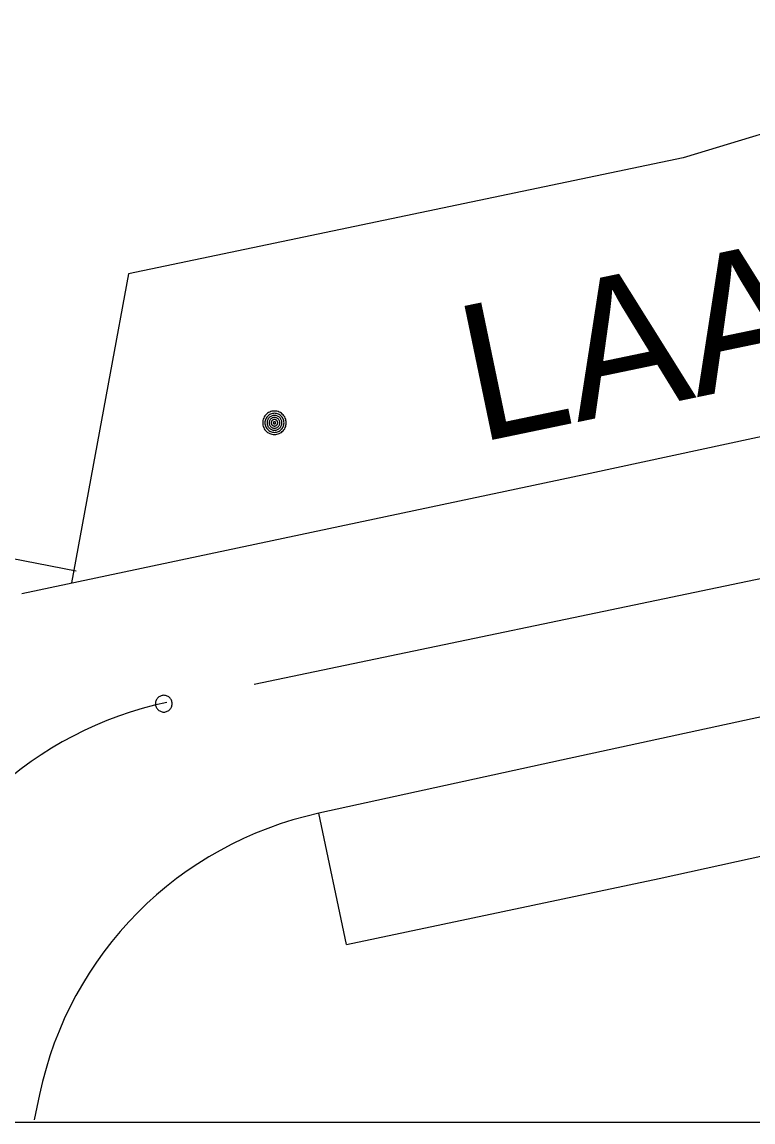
# Model space of a CAD drawing. Extents: x 81065 to 81486, y 452384 to 452681.
# Drawn here: x 81371.23 to 81379.24, y 452571 to 452583.06 of the extents above; entities that cross this region are included whole.
import ezdxf

# ---------------------------------------------------------------- set-up
doc = ezdxf.new("R2010")
doc.units = 0
for name, color, linetype in [('B-BH-AL-TOPOGRAFIE_STRAATNAAM-S', 7, 'Continuous'), ('B-BH-GR-BOOM-S', 7, 'Continuous'), ('B-BH-IE-MEUBILAIR_WEGMEUBILAIR_PAAL-S', 7, 'Continuous'), ('B-BH-IE-TERREINAFSCHEIDING_KUNSTMATIG_HEKWERK-G', 7, 'Continuous'), ('B-BH-VH-KANTOPSLUITING-GV', 7, 'Continuous'), ('B-WE-VW-MARKERING_LANGS_STREEP_30270_010-G', 7, 'Continuous'), ('X-XX-AL-TEKENBLAD_KADER-G', 7, 'Continuous')]:
    doc.layers.add(name, color=color, linetype=linetype)

msp = doc.modelspace()

# ---------------------------------------------------------------- linework, layer by layer
at = {"layer": 'B-BH-GR-BOOM-S'}
for points in [[(81373.866, 452578.665), (81373.867, 452578.651), (81373.869, 452578.638), (81373.873, 452578.625), (81373.877, 452578.612), (81373.883, 452578.6), (81373.891, 452578.589), (81373.899, 452578.578), (81373.909, 452578.569), (81373.919, 452578.56), (81373.931, 452578.553), (81373.943, 452578.547), (81373.955, 452578.542), (81373.968, 452578.539), (81373.982, 452578.536), (81373.995, 452578.536), (81374.009, 452578.536), (81374.022, 452578.539), (81374.035, 452578.542), (81374.048, 452578.547), (81374.06, 452578.553), (81374.071, 452578.56), (81374.081, 452578.569), (81374.091, 452578.578), (81374.099, 452578.589), (81374.107, 452578.6), (81374.113, 452578.612), (81374.118, 452578.625), (81374.121, 452578.638), (81374.123, 452578.651), (81374.124, 452578.665), (81374.123, 452578.678), (81374.121, 452578.691), (81374.118, 452578.704), (81374.113, 452578.717), (81374.107, 452578.729), (81374.099, 452578.74), (81374.091, 452578.751), (81374.081, 452578.76), (81374.071, 452578.769), (81374.06, 452578.776), (81374.048, 452578.782), (81374.035, 452578.787), (81374.022, 452578.791), (81374.009, 452578.793), (81373.995, 452578.793), (81373.982, 452578.793), (81373.968, 452578.791), (81373.955, 452578.787), (81373.943, 452578.782), (81373.931, 452578.776), (81373.919, 452578.769), (81373.909, 452578.76), (81373.899, 452578.751), (81373.891, 452578.74), (81373.883, 452578.729), (81373.877, 452578.717), (81373.873, 452578.704), (81373.869, 452578.691), (81373.867, 452578.678), (81373.866, 452578.665)], [(81373.891, 452578.665), (81373.891, 452578.654), (81373.893, 452578.643), (81373.896, 452578.632), (81373.9, 452578.622), (81373.905, 452578.612), (81373.911, 452578.603), (81373.918, 452578.595), (81373.925, 452578.587), (81373.934, 452578.58), (81373.943, 452578.574), (81373.953, 452578.569), (81373.963, 452578.565), (81373.973, 452578.562), (81373.984, 452578.561), (81373.995, 452578.56), (81374.006, 452578.561), (81374.017, 452578.562), (81374.027, 452578.565), (81374.038, 452578.569), (81374.047, 452578.574), (81374.056, 452578.58), (81374.065, 452578.587), (81374.073, 452578.595), (81374.08, 452578.603), (81374.086, 452578.612), (81374.091, 452578.622), (81374.094, 452578.632), (81374.097, 452578.643), (81374.099, 452578.654), (81374.1, 452578.665), (81374.099, 452578.676), (81374.097, 452578.686), (81374.094, 452578.697), (81374.091, 452578.707), (81374.086, 452578.717), (81374.08, 452578.726), (81374.073, 452578.734), (81374.065, 452578.742), (81374.056, 452578.749), (81374.047, 452578.755), (81374.038, 452578.76), (81374.027, 452578.764), (81374.017, 452578.767), (81374.006, 452578.768), (81373.995, 452578.769), (81373.984, 452578.768), (81373.973, 452578.767), (81373.963, 452578.764), (81373.953, 452578.76), (81373.943, 452578.755), (81373.934, 452578.749), (81373.925, 452578.742), (81373.918, 452578.734), (81373.911, 452578.726), (81373.905, 452578.717), (81373.9, 452578.707), (81373.896, 452578.697), (81373.893, 452578.686), (81373.891, 452578.676), (81373.891, 452578.665)], [(81373.914, 452578.665), (81373.914, 452578.656), (81373.915, 452578.648), (81373.918, 452578.639), (81373.921, 452578.631), (81373.924, 452578.624), (81373.929, 452578.617), (81373.935, 452578.61), (81373.94, 452578.604), (81373.947, 452578.599), (81373.954, 452578.594), (81373.962, 452578.59), (81373.97, 452578.587), (81373.978, 452578.585), (81373.987, 452578.583), (81373.995, 452578.583), (81374.004, 452578.583), (81374.012, 452578.585), (81374.02, 452578.587), (81374.028, 452578.59), (81374.036, 452578.594), (81374.043, 452578.599), (81374.05, 452578.604), (81374.056, 452578.61), (81374.061, 452578.617), (81374.066, 452578.624), (81374.07, 452578.631), (81374.073, 452578.639), (81374.075, 452578.648), (81374.076, 452578.656), (81374.077, 452578.665), (81374.076, 452578.673), (81374.075, 452578.681), (81374.073, 452578.69), (81374.07, 452578.698), (81374.066, 452578.705), (81374.061, 452578.712), (81374.056, 452578.719), (81374.05, 452578.725), (81374.043, 452578.731), (81374.036, 452578.735), (81374.028, 452578.739), (81374.02, 452578.742), (81374.012, 452578.744), (81374.004, 452578.746), (81373.995, 452578.746), (81373.987, 452578.746), (81373.978, 452578.744), (81373.97, 452578.742), (81373.962, 452578.739), (81373.954, 452578.735), (81373.947, 452578.731), (81373.94, 452578.725), (81373.935, 452578.719), (81373.929, 452578.712), (81373.924, 452578.705), (81373.921, 452578.698), (81373.918, 452578.69), (81373.915, 452578.681), (81373.914, 452578.673), (81373.914, 452578.665)], [(81373.936, 452578.665), (81373.937, 452578.658), (81373.938, 452578.652), (81373.939, 452578.646), (81373.941, 452578.641), (81373.944, 452578.635), (81373.948, 452578.63), (81373.951, 452578.625), (81373.956, 452578.621), (81373.961, 452578.617), (81373.966, 452578.614), (81373.971, 452578.611), (81373.977, 452578.609), (81373.983, 452578.607), (81373.989, 452578.606), (81373.995, 452578.606), (81374.001, 452578.606), (81374.007, 452578.607), (81374.013, 452578.609), (81374.019, 452578.611), (81374.024, 452578.614), (81374.03, 452578.617), (81374.034, 452578.621), (81374.039, 452578.625), (81374.043, 452578.63), (81374.046, 452578.635), (81374.049, 452578.641), (81374.051, 452578.646), (81374.053, 452578.652), (81374.054, 452578.658), (81374.054, 452578.665), (81374.054, 452578.671), (81374.053, 452578.677), (81374.051, 452578.683), (81374.049, 452578.688), (81374.046, 452578.694), (81374.043, 452578.699), (81374.039, 452578.704), (81374.034, 452578.708), (81374.03, 452578.712), (81374.024, 452578.715), (81374.019, 452578.718), (81374.013, 452578.72), (81374.007, 452578.722), (81374.001, 452578.723), (81373.995, 452578.723), (81373.989, 452578.723), (81373.983, 452578.722), (81373.977, 452578.72), (81373.971, 452578.718), (81373.966, 452578.715), (81373.961, 452578.712), (81373.956, 452578.708), (81373.951, 452578.704), (81373.948, 452578.699), (81373.944, 452578.694), (81373.941, 452578.688), (81373.939, 452578.683), (81373.938, 452578.677), (81373.937, 452578.671), (81373.936, 452578.665)], [(81373.959, 452578.665), (81373.96, 452578.661), (81373.96, 452578.657), (81373.961, 452578.654), (81373.962, 452578.65), (81373.964, 452578.647), (81373.966, 452578.644), (81373.969, 452578.641), (81373.971, 452578.638), (81373.974, 452578.636), (81373.977, 452578.634), (81373.981, 452578.632), (81373.984, 452578.631), (81373.988, 452578.63), (81373.991, 452578.629), (81373.995, 452578.629), (81373.999, 452578.629), (81374.002, 452578.63), (81374.006, 452578.631), (81374.01, 452578.632), (81374.013, 452578.634), (81374.016, 452578.636), (81374.019, 452578.638), (81374.022, 452578.641), (81374.024, 452578.644), (81374.026, 452578.647), (81374.028, 452578.65), (81374.029, 452578.654), (81374.03, 452578.657), (81374.031, 452578.661), (81374.031, 452578.665), (81374.031, 452578.668), (81374.03, 452578.672), (81374.029, 452578.676), (81374.028, 452578.679), (81374.026, 452578.682), (81374.024, 452578.686), (81374.022, 452578.689), (81374.019, 452578.691), (81374.016, 452578.694), (81374.013, 452578.696), (81374.01, 452578.697), (81374.006, 452578.699), (81374.002, 452578.7), (81373.999, 452578.7), (81373.995, 452578.7), (81373.991, 452578.7), (81373.988, 452578.7), (81373.984, 452578.699), (81373.981, 452578.697), (81373.977, 452578.696), (81373.974, 452578.694), (81373.971, 452578.691), (81373.969, 452578.689), (81373.966, 452578.686), (81373.964, 452578.682), (81373.962, 452578.679), (81373.961, 452578.676), (81373.96, 452578.672), (81373.96, 452578.668), (81373.959, 452578.665)], [(81373.982, 452578.665), (81373.982, 452578.663), (81373.982, 452578.662), (81373.983, 452578.661), (81373.983, 452578.659), (81373.984, 452578.658), (81373.985, 452578.657), (81373.986, 452578.656), (81373.987, 452578.655), (81373.987, 452578.654), (81373.989, 452578.653), (81373.99, 452578.653), (81373.991, 452578.652), (81373.992, 452578.652), (81373.994, 452578.652), (81373.995, 452578.652), (81373.997, 452578.652), (81373.998, 452578.652), (81373.999, 452578.652), (81374, 452578.653), (81374.002, 452578.653), (81374.003, 452578.654), (81374.004, 452578.655), (81374.005, 452578.656), (81374.006, 452578.657), (81374.006, 452578.658), (81374.007, 452578.659), (81374.007, 452578.661), (81374.008, 452578.662), (81374.008, 452578.663), (81374.008, 452578.665), (81374.008, 452578.666), (81374.008, 452578.667), (81374.007, 452578.669), (81374.007, 452578.67), (81374.006, 452578.671), (81374.006, 452578.672), (81374.005, 452578.673), (81374.004, 452578.674), (81374.003, 452578.675), (81374.002, 452578.676), (81374, 452578.676), (81373.999, 452578.677), (81373.998, 452578.677), (81373.997, 452578.677), (81373.995, 452578.677), (81373.994, 452578.677), (81373.992, 452578.677), (81373.991, 452578.677), (81373.99, 452578.676), (81373.989, 452578.676), (81373.987, 452578.675), (81373.987, 452578.674), (81373.986, 452578.673), (81373.985, 452578.672), (81373.984, 452578.671), (81373.983, 452578.67), (81373.983, 452578.669), (81373.982, 452578.667), (81373.982, 452578.666), (81373.982, 452578.665)]]:
    msp.add_lwpolyline(points, dxfattribs=at)
at = {"layer": 'B-BH-IE-MEUBILAIR_WEGMEUBILAIR_PAAL-S'}
msp.add_lwpolyline([(81372.691, 452575.584), (81372.692, 452575.575), (81372.693, 452575.565), (81372.696, 452575.556), (81372.699, 452575.547), (81372.704, 452575.539), (81372.709, 452575.531), (81372.715, 452575.523), (81372.722, 452575.516), (81372.729, 452575.51), (81372.737, 452575.505), (81372.746, 452575.501), (81372.755, 452575.497), (81372.764, 452575.495), (81372.773, 452575.493), (81372.783, 452575.493), (81372.792, 452575.493), (81372.802, 452575.495), (81372.811, 452575.497), (81372.82, 452575.501), (81372.829, 452575.505), (81372.837, 452575.51), (81372.844, 452575.516), (81372.851, 452575.523), (81372.857, 452575.531), (81372.862, 452575.539), (81372.867, 452575.547), (81372.87, 452575.556), (81372.872, 452575.565), (81372.874, 452575.575), (81372.874, 452575.584), (81372.874, 452575.594), (81372.872, 452575.603), (81372.87, 452575.613), (81372.867, 452575.622), (81372.862, 452575.63), (81372.857, 452575.638), (81372.851, 452575.646), (81372.844, 452575.652), (81372.837, 452575.658), (81372.829, 452575.664), (81372.82, 452575.668), (81372.811, 452575.671), (81372.802, 452575.674), (81372.792, 452575.675), (81372.783, 452575.676), (81372.773, 452575.675), (81372.764, 452575.674), (81372.755, 452575.671), (81372.746, 452575.668), (81372.737, 452575.664), (81372.729, 452575.658), (81372.722, 452575.652), (81372.715, 452575.646), (81372.709, 452575.638), (81372.704, 452575.63), (81372.699, 452575.622), (81372.696, 452575.613), (81372.693, 452575.603), (81372.692, 452575.594), (81372.691, 452575.584)], dxfattribs=at)
at = {"layer": 'B-BH-IE-TERREINAFSCHEIDING_KUNSTMATIG_HEKWERK-G'}
msp.add_line((81371.821, 452577.036), (81368.812, 452577.628), dxfattribs=at)
at = {"layer": 'B-BH-VH-KANTOPSLUITING-GV'}
for p, q in [((81374.785, 452572.944), (81374.482, 452574.383)), ((81371.421, 452571.299), (81371.362, 452571.02))]:
    msp.add_line(p, q, dxfattribs=at)
for points in [[(81391.065, 452599.952), (81388.697, 452593.15), (81387.807, 452590.58), (81386.955, 452588.667), (81386.441, 452587.845), (81385.035, 452585.871), (81383.649, 452584.296), (81381.989, 452583.013), (81380.116, 452582.067), (81378.476, 452581.569), (81372.396, 452580.298), (81372.193, 452579.21), (81371.769, 452576.908)], [(81371.228, 452576.793), (81377.455, 452578.113), (81396.488, 452582.21), (81399.716, 452582.911)], [(81399.052, 452579.678), (81382.031, 452576.025), (81377.141, 452574.964), (81374.482, 452574.383)], [(81374.785, 452572.944), (81378.21, 452573.666), (81383.081, 452574.738), (81398.729, 452578.106)]]:
    msp.add_lwpolyline(points, dxfattribs=at)
msp.add_arc((81375.335, 452570.475), 4, 102.3142, 168.1103, dxfattribs=at)
at = {"layer": 'B-WE-VW-MARKERING_LANGS_STREEP_30270_010-G'}
msp.add_line((81373.771, 452575.797), (81401.089, 452581.513), dxfattribs=at)
msp.add_arc((81373.635, 452571.682), 4, 101.8175, 164.0445, dxfattribs=at)
at = {"layer": 'X-XX-AL-TEKENBLAD_KADER-G'}
msp.add_line((81330.293, 452570.997), (81405.616, 452570.997), dxfattribs=at)

# ---------------------------------------------------------------- texts
at = {"layer": 'B-BH-AL-TOPOGRAFIE_STRAATNAAM-S'}
msp.add_text('LAAKWEG', height=1.5, rotation=11.7639, dxfattribs=at).set_placement((81376.223, 452578.444))

doc.saveas('drawing.dxf')
